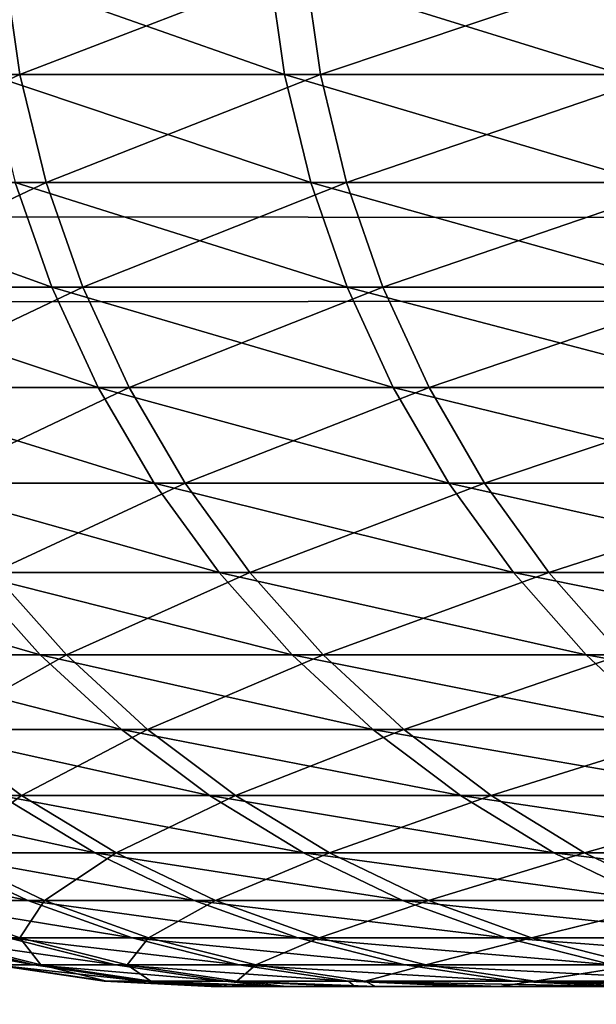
# Model space of a CAD drawing. Header units: millimetres. Extents: x -184 to 165, y -135 to 242.
# Tile 819 of 1056: x -108.592 to -108.465, y 0.196 to 0.414. Entities that reach past the tile are written whole.
import ezdxf

# ---------------------------------------------------------------- set-up
doc = ezdxf.new("R2010")
doc.units = ezdxf.units.MM
doc.header["$LTSCALE"] = 41.718519
for name, color, linetype in [('384', 7, 'CONTINUOUS'), ('386', 7, 'CONTINUOUS'), ('428', 7, 'CONTINUOUS'), ('440', 7, 'CONTINUOUS')]:
    doc.layers.add(name, color=color, linetype=linetype)

msp = doc.modelspace()

# ---------------------------------------------------------------- linework, layer by layer
at = {"layer": '384', "linetype": 'CONTINUOUS'}
for points in [[(-166.96832, 0.7076, 60), (-30.3233, 0.42605, 60), (-167.27284, 0.29533, 60), (-166.96832, 0.7076, 60)], [(-30.3233, 0.42605, 60), (-29.9692, -0.05802, 60), (-167.27284, 0.29533, 60), (-30.3233, 0.42605, 60)], [(-167.27284, 0.29533, 60), (-29.9692, -0.05802, 60), (-167.57487, -0.11876, 60), (-167.27284, 0.29533, 60)]]:
    msp.add_3dface(points, dxfattribs=at)
at = {"layer": '386', "linetype": 'CONTINUOUS'}
for points in [[(-30.22716, 0.29533, 63), (-30.53168, 0.7076, 63), (-167.1767, 0.42605, 63), (-30.22716, 0.29533, 63)], [(-30.22716, 0.29533, 63), (-167.1767, 0.42605, 63), (-167.5308, -0.05802, 63), (-30.22716, 0.29533, 63)], [(-29.92513, -0.11876, 63), (-30.22716, 0.29533, 63), (-167.5308, -0.05802, 63), (-29.92513, -0.11876, 63)]]:
    msp.add_3dface(points, dxfattribs=at)
at = {"layer": '428', "linetype": 'CONTINUOUS'}
for points in [[(-108.64926, 0.40154, -1.70212), (-108.59567, 0.42584, -2.00534), (-108.59217, 0.40154, -2.00462), (-108.64926, 0.40154, -1.70212)], [(-108.53718, 0.42584, 2.27242), (-108.60254, 0.42584, 1.97149), (-108.5337, 0.40154, 2.27161), (-108.53718, 0.42584, 2.27242)], [(-108.5337, 0.40154, 2.27161), (-108.60254, 0.42584, 1.97149), (-108.59904, 0.40154, 1.97078), (-108.5337, 0.40154, 2.27161)], [(-108.59567, 0.42584, -2.00534), (-108.52927, 0.42584, -2.30605), (-108.59217, 0.40154, -2.00462), (-108.59567, 0.42584, -2.00534)], [(-108.59217, 0.40154, -2.00462), (-108.52927, 0.42584, -2.30605), (-108.5258, 0.40154, -2.30522), (-108.59217, 0.40154, -2.00462)], [(-108.46258, 0.42584, 2.5712), (-108.53718, 0.42584, 2.27242), (-108.45913, 0.40154, 2.57028), (-108.46258, 0.42584, 2.5712)], [(-108.45913, 0.40154, 2.57028), (-108.53718, 0.42584, 2.27242), (-108.5337, 0.40154, 2.27161), (-108.45913, 0.40154, 2.57028)], [(-108.52927, 0.42584, -2.30605), (-108.45364, 0.42584, -2.60457), (-108.5258, 0.40154, -2.30522), (-108.52927, 0.42584, -2.30605)], [(-108.5258, 0.40154, -2.30522), (-108.45364, 0.42584, -2.60457), (-108.45019, 0.40154, -2.60364), (-108.5258, 0.40154, -2.30522)], [(-108.64926, 0.40154, -1.70212), (-108.59217, 0.40154, -2.00462), (-108.64341, 0.37771, -1.70111), (-108.64926, 0.40154, -1.70212)], [(-108.64341, 0.37771, -1.70111), (-108.59217, 0.40154, -2.00462), (-108.58636, 0.37771, -2.00343), (-108.64341, 0.37771, -1.70111)], [(-108.5337, 0.40154, 2.27161), (-108.59904, 0.40154, 1.97078), (-108.52792, 0.37771, 2.27026), (-108.5337, 0.40154, 2.27161)], [(-108.52792, 0.37771, 2.27026), (-108.59904, 0.40154, 1.97078), (-108.59322, 0.37771, 1.96961), (-108.52792, 0.37771, 2.27026)], [(-108.59217, 0.40154, -2.00462), (-108.5258, 0.40154, -2.30522), (-108.58636, 0.37771, -2.00343), (-108.59217, 0.40154, -2.00462)], [(-108.58636, 0.37771, -2.00343), (-108.5258, 0.40154, -2.30522), (-108.52002, 0.37771, -2.30385), (-108.58636, 0.37771, -2.00343)], [(-108.45913, 0.40154, 2.57028), (-108.5337, 0.40154, 2.27161), (-108.45339, 0.37771, 2.56875), (-108.45913, 0.40154, 2.57028)], [(-108.45339, 0.37771, 2.56875), (-108.5337, 0.40154, 2.27161), (-108.52792, 0.37771, 2.27026), (-108.45339, 0.37771, 2.56875)], [(-108.5258, 0.40154, -2.30522), (-108.45019, 0.40154, -2.60364), (-108.52002, 0.37771, -2.30385), (-108.5258, 0.40154, -2.30522)], [(-108.52002, 0.37771, -2.30385), (-108.45019, 0.40154, -2.60364), (-108.44446, 0.37771, -2.60209), (-108.52002, 0.37771, -2.30385)], [(-108.59322, 0.37771, 1.96961), (-108.64923, 0.37771, 1.66709), (-108.58513, 0.35458, 1.96798), (-108.59322, 0.37771, 1.96961)], [(-108.58513, 0.35458, 1.96798), (-108.64923, 0.37771, 1.66709), (-108.6411, 0.35458, 1.66572), (-108.58513, 0.35458, 1.96798)], [(-108.64341, 0.37771, -1.70111), (-108.58636, 0.37771, -2.00343), (-108.63528, 0.35458, -1.69971), (-108.64341, 0.37771, -1.70111)], [(-108.63528, 0.35458, -1.69971), (-108.58636, 0.37771, -2.00343), (-108.57828, 0.35458, -2.00178), (-108.63528, 0.35458, -1.69971)], [(-108.52792, 0.37771, 2.27026), (-108.59322, 0.37771, 1.96961), (-108.51989, 0.35458, 2.26839), (-108.52792, 0.37771, 2.27026)], [(-108.51989, 0.35458, 2.26839), (-108.59322, 0.37771, 1.96961), (-108.58513, 0.35458, 1.96798), (-108.51989, 0.35458, 2.26839)], [(-108.58636, 0.37771, -2.00343), (-108.52002, 0.37771, -2.30385), (-108.57828, 0.35458, -2.00178), (-108.58636, 0.37771, -2.00343)], [(-108.57828, 0.35458, -2.00178), (-108.52002, 0.37771, -2.30385), (-108.51199, 0.35458, -2.30195), (-108.57828, 0.35458, -2.00178)], [(-108.45339, 0.37771, 2.56875), (-108.52792, 0.37771, 2.27026), (-108.44542, 0.35458, 2.56663), (-108.45339, 0.37771, 2.56875)], [(-108.44542, 0.35458, 2.56663), (-108.52792, 0.37771, 2.27026), (-108.51989, 0.35458, 2.26839), (-108.44542, 0.35458, 2.56663)], [(-108.52002, 0.37771, -2.30385), (-108.44446, 0.37771, -2.60209), (-108.51199, 0.35458, -2.30195), (-108.52002, 0.37771, -2.30385)], [(-108.51199, 0.35458, -2.30195), (-108.44446, 0.37771, -2.60209), (-108.4365, 0.35458, -2.59994), (-108.51199, 0.35458, -2.30195)], [(-108.58513, 0.35458, 1.96798), (-108.6411, 0.35458, 1.66572), (-108.57486, 0.33237, 1.96592), (-108.58513, 0.35458, 1.96798)], [(-108.57486, 0.33237, 1.96592), (-108.6411, 0.35458, 1.66572), (-108.63077, 0.33237, 1.66397), (-108.57486, 0.33237, 1.96592)], [(-108.63528, 0.35458, -1.69971), (-108.57828, 0.35458, -2.00178), (-108.62496, 0.33237, -1.69792), (-108.63528, 0.35458, -1.69971)], [(-108.62496, 0.33237, -1.69792), (-108.57828, 0.35458, -2.00178), (-108.56801, 0.33237, -1.99968), (-108.62496, 0.33237, -1.69792)], [(-108.51989, 0.35458, 2.26839), (-108.58513, 0.35458, 1.96798), (-108.50969, 0.33237, 2.266), (-108.51989, 0.35458, 2.26839)], [(-108.50969, 0.33237, 2.266), (-108.58513, 0.35458, 1.96798), (-108.57486, 0.33237, 1.96592), (-108.50969, 0.33237, 2.266)], [(-108.57828, 0.35458, -2.00178), (-108.51199, 0.35458, -2.30195), (-108.56801, 0.33237, -1.99968), (-108.57828, 0.35458, -2.00178)], [(-108.56801, 0.33237, -1.99968), (-108.51199, 0.35458, -2.30195), (-108.5018, 0.33237, -2.29954), (-108.56801, 0.33237, -1.99968)], [(-108.44542, 0.35458, 2.56663), (-108.51989, 0.35458, 2.26839), (-108.4353, 0.33237, 2.56394), (-108.44542, 0.35458, 2.56663)], [(-108.4353, 0.33237, 2.56394), (-108.51989, 0.35458, 2.26839), (-108.50969, 0.33237, 2.266), (-108.4353, 0.33237, 2.56394)], [(-108.51199, 0.35458, -2.30195), (-108.4365, 0.35458, -2.59994), (-108.5018, 0.33237, -2.29954), (-108.51199, 0.35458, -2.30195)], [(-108.5018, 0.33237, -2.29954), (-108.4365, 0.35458, -2.59994), (-108.42638, 0.33237, -2.59721), (-108.5018, 0.33237, -2.29954)], [(-108.57486, 0.33237, 1.96592), (-108.63077, 0.33237, 1.66397), (-108.5625, 0.31129, 1.96343), (-108.57486, 0.33237, 1.96592)], [(-108.5625, 0.31129, 1.96343), (-108.63077, 0.33237, 1.66397), (-108.61834, 0.31129, 1.66187), (-108.5625, 0.31129, 1.96343)], [(-108.62496, 0.33237, -1.69792), (-108.56801, 0.33237, -1.99968), (-108.61254, 0.31129, -1.69578), (-108.62496, 0.33237, -1.69792)], [(-108.61254, 0.31129, -1.69578), (-108.56801, 0.33237, -1.99968), (-108.55566, 0.31129, -1.99715), (-108.61254, 0.31129, -1.69578)], [(-108.50969, 0.33237, 2.266), (-108.57486, 0.33237, 1.96592), (-108.49741, 0.31129, 2.26314), (-108.50969, 0.33237, 2.266)], [(-108.49741, 0.31129, 2.26314), (-108.57486, 0.33237, 1.96592), (-108.5625, 0.31129, 1.96343), (-108.49741, 0.31129, 2.26314)], [(-108.56801, 0.33237, -1.99968), (-108.5018, 0.33237, -2.29954), (-108.55566, 0.31129, -1.99715), (-108.56801, 0.33237, -1.99968)], [(-108.55566, 0.31129, -1.99715), (-108.5018, 0.33237, -2.29954), (-108.48953, 0.31129, -2.29663), (-108.55566, 0.31129, -1.99715)], [(-108.4353, 0.33237, 2.56394), (-108.50969, 0.33237, 2.266), (-108.42312, 0.31129, 2.5607), (-108.4353, 0.33237, 2.56394)], [(-108.42312, 0.31129, 2.5607), (-108.50969, 0.33237, 2.266), (-108.49741, 0.31129, 2.26314), (-108.42312, 0.31129, 2.5607)], [(-108.5018, 0.33237, -2.29954), (-108.42638, 0.33237, -2.59721), (-108.48953, 0.31129, -2.29663), (-108.5018, 0.33237, -2.29954)], [(-108.48953, 0.31129, -2.29663), (-108.42638, 0.33237, -2.59721), (-108.41421, 0.31129, -2.59393), (-108.48953, 0.31129, -2.29663)], [(-108.5625, 0.31129, 1.96343), (-108.61834, 0.31129, 1.66187), (-108.54818, 0.29155, 1.96055), (-108.5625, 0.31129, 1.96343)], [(-108.54818, 0.29155, 1.96055), (-108.61834, 0.31129, 1.66187), (-108.60393, 0.29155, 1.65943), (-108.54818, 0.29155, 1.96055)], [(-108.61254, 0.31129, -1.69578), (-108.55566, 0.31129, -1.99715), (-108.59814, 0.29155, -1.69329), (-108.61254, 0.31129, -1.69578)], [(-108.59814, 0.29155, -1.69329), (-108.55566, 0.31129, -1.99715), (-108.54135, 0.29155, -1.99422), (-108.59814, 0.29155, -1.69329)], [(-108.49741, 0.31129, 2.26314), (-108.5625, 0.31129, 1.96343), (-108.48318, 0.29155, 2.25982), (-108.49741, 0.31129, 2.26314)], [(-108.48318, 0.29155, 2.25982), (-108.5625, 0.31129, 1.96343), (-108.54818, 0.29155, 1.96055), (-108.48318, 0.29155, 2.25982)], [(-108.55566, 0.31129, -1.99715), (-108.48953, 0.31129, -2.29663), (-108.54135, 0.29155, -1.99422), (-108.55566, 0.31129, -1.99715)], [(-108.54135, 0.29155, -1.99422), (-108.48953, 0.31129, -2.29663), (-108.47531, 0.29155, -2.29326), (-108.54135, 0.29155, -1.99422)], [(-108.42312, 0.31129, 2.5607), (-108.49741, 0.31129, 2.26314), (-108.409, 0.29155, 2.55694), (-108.42312, 0.31129, 2.5607)], [(-108.409, 0.29155, 2.55694), (-108.49741, 0.31129, 2.26314), (-108.48318, 0.29155, 2.25982), (-108.409, 0.29155, 2.55694)], [(-108.48953, 0.31129, -2.29663), (-108.41421, 0.31129, -2.59393), (-108.47531, 0.29155, -2.29326), (-108.48953, 0.31129, -2.29663)], [(-108.47531, 0.29155, -2.29326), (-108.41421, 0.31129, -2.59393), (-108.4001, 0.29155, -2.59012), (-108.47531, 0.29155, -2.29326)], [(-108.60393, 0.29155, 1.65943), (-108.65038, 0.29155, 1.35673), (-108.58768, 0.27334, 1.65668), (-108.60393, 0.29155, 1.65943)], [(-108.58768, 0.27334, 1.65668), (-108.65038, 0.29155, 1.35673), (-108.63406, 0.27334, 1.35448), (-108.58768, 0.27334, 1.65668)], [(-108.62932, 0.27334, -1.38845), (-108.59814, 0.29155, -1.69329), (-108.5819, 0.27334, -1.69048), (-108.62932, 0.27334, -1.38845)], [(-108.54818, 0.29155, 1.96055), (-108.60393, 0.29155, 1.65943), (-108.53202, 0.27334, 1.9573), (-108.54818, 0.29155, 1.96055)], [(-108.53202, 0.27334, 1.9573), (-108.60393, 0.29155, 1.65943), (-108.58768, 0.27334, 1.65668), (-108.53202, 0.27334, 1.9573)], [(-108.59814, 0.29155, -1.69329), (-108.54135, 0.29155, -1.99422), (-108.5819, 0.27334, -1.69048), (-108.59814, 0.29155, -1.69329)], [(-108.5819, 0.27334, -1.69048), (-108.54135, 0.29155, -1.99422), (-108.5252, 0.27334, -1.99091), (-108.5819, 0.27334, -1.69048)], [(-108.48318, 0.29155, 2.25982), (-108.54818, 0.29155, 1.96055), (-108.46713, 0.27334, 2.25607), (-108.48318, 0.29155, 2.25982)], [(-108.46713, 0.27334, 2.25607), (-108.54818, 0.29155, 1.96055), (-108.53202, 0.27334, 1.9573), (-108.46713, 0.27334, 2.25607)], [(-108.54135, 0.29155, -1.99422), (-108.47531, 0.29155, -2.29326), (-108.5252, 0.27334, -1.99091), (-108.54135, 0.29155, -1.99422)], [(-108.5252, 0.27334, -1.99091), (-108.47531, 0.29155, -2.29326), (-108.45928, 0.27334, -2.28946), (-108.5252, 0.27334, -1.99091)], [(-108.409, 0.29155, 2.55694), (-108.48318, 0.29155, 2.25982), (-108.39307, 0.27334, 2.5527), (-108.409, 0.29155, 2.55694)], [(-108.39307, 0.27334, 2.5527), (-108.48318, 0.29155, 2.25982), (-108.46713, 0.27334, 2.25607), (-108.39307, 0.27334, 2.5527)], [(-108.47531, 0.29155, -2.29326), (-108.4001, 0.29155, -2.59012), (-108.45928, 0.27334, -2.28946), (-108.47531, 0.29155, -2.29326)], [(-108.58768, 0.27334, 1.65668), (-108.63406, 0.27334, 1.35448), (-108.56975, 0.25684, 1.65364), (-108.58768, 0.27334, 1.65668)], [(-108.56975, 0.25684, 1.65364), (-108.63406, 0.27334, 1.35448), (-108.61604, 0.25684, 1.352), (-108.56975, 0.25684, 1.65364)], [(-108.62932, 0.27334, -1.38845), (-108.5819, 0.27334, -1.69048), (-108.61131, 0.25684, -1.3859), (-108.62932, 0.27334, -1.38845)], [(-108.61131, 0.25684, -1.3859), (-108.5819, 0.27334, -1.69048), (-108.56398, 0.25684, -1.68738), (-108.61131, 0.25684, -1.3859)], [(-108.53202, 0.27334, 1.9573), (-108.58768, 0.27334, 1.65668), (-108.51419, 0.25684, 1.95372), (-108.53202, 0.27334, 1.9573)], [(-108.51419, 0.25684, 1.95372), (-108.58768, 0.27334, 1.65668), (-108.56975, 0.25684, 1.65364), (-108.51419, 0.25684, 1.95372)], [(-108.5819, 0.27334, -1.69048), (-108.5252, 0.27334, -1.99091), (-108.56398, 0.25684, -1.68738), (-108.5819, 0.27334, -1.69048)], [(-108.56398, 0.25684, -1.68738), (-108.5252, 0.27334, -1.99091), (-108.50739, 0.25684, -1.98727), (-108.56398, 0.25684, -1.68738)], [(-108.46713, 0.27334, 2.25607), (-108.53202, 0.27334, 1.9573), (-108.44942, 0.25684, 2.25194), (-108.46713, 0.27334, 2.25607)], [(-108.44942, 0.25684, 2.25194), (-108.53202, 0.27334, 1.9573), (-108.51419, 0.25684, 1.95372), (-108.44942, 0.25684, 2.25194)], [(-108.5252, 0.27334, -1.99091), (-108.45928, 0.27334, -2.28946), (-108.50739, 0.25684, -1.98727), (-108.5252, 0.27334, -1.99091)], [(-108.50739, 0.25684, -1.98727), (-108.45928, 0.27334, -2.28946), (-108.44158, 0.25684, -2.28526), (-108.50739, 0.25684, -1.98727)], [(-108.39307, 0.27334, 2.5527), (-108.46713, 0.27334, 2.25607), (-108.3755, 0.25684, 2.54803), (-108.39307, 0.27334, 2.5527)], [(-108.3755, 0.25684, 2.54803), (-108.46713, 0.27334, 2.25607), (-108.44942, 0.25684, 2.25194), (-108.3755, 0.25684, 2.54803)], [(-108.62974, 0.2422, -1.08095), (-108.61131, 0.25684, -1.3859), (-108.59179, 0.2422, -1.38314), (-108.62974, 0.2422, -1.08095)], [(-108.56975, 0.25684, 1.65364), (-108.61604, 0.25684, 1.352), (-108.55031, 0.2422, 1.65035), (-108.56975, 0.25684, 1.65364)], [(-108.55031, 0.2422, 1.65035), (-108.61604, 0.25684, 1.352), (-108.59651, 0.2422, 1.34931), (-108.55031, 0.2422, 1.65035)], [(-108.61131, 0.25684, -1.3859), (-108.56398, 0.25684, -1.68738), (-108.59179, 0.2422, -1.38314), (-108.61131, 0.25684, -1.3859)], [(-108.59179, 0.2422, -1.38314), (-108.56398, 0.25684, -1.68738), (-108.54455, 0.2422, -1.68403), (-108.59179, 0.2422, -1.38314)], [(-108.51419, 0.25684, 1.95372), (-108.56975, 0.25684, 1.65364), (-108.49486, 0.2422, 1.94983), (-108.51419, 0.25684, 1.95372)], [(-108.49486, 0.2422, 1.94983), (-108.56975, 0.25684, 1.65364), (-108.55031, 0.2422, 1.65035), (-108.49486, 0.2422, 1.94983)], [(-108.56398, 0.25684, -1.68738), (-108.50739, 0.25684, -1.98727), (-108.54455, 0.2422, -1.68403), (-108.56398, 0.25684, -1.68738)], [(-108.54455, 0.2422, -1.68403), (-108.50739, 0.25684, -1.98727), (-108.48807, 0.2422, -1.98331), (-108.54455, 0.2422, -1.68403)], [(-108.44942, 0.25684, 2.25194), (-108.51419, 0.25684, 1.95372), (-108.43022, 0.2422, 2.24746), (-108.44942, 0.25684, 2.25194)], [(-108.43022, 0.2422, 2.24746), (-108.51419, 0.25684, 1.95372), (-108.49486, 0.2422, 1.94983), (-108.43022, 0.2422, 2.24746)], [(-108.50739, 0.25684, -1.98727), (-108.44158, 0.25684, -2.28526), (-108.48807, 0.2422, -1.98331), (-108.50739, 0.25684, -1.98727)], [(-108.48807, 0.2422, -1.98331), (-108.44158, 0.25684, -2.28526), (-108.4224, 0.2422, -2.28072), (-108.48807, 0.2422, -1.98331)], [(-108.59651, 0.2422, 1.34931), (-108.63341, 0.2422, 1.04698), (-108.57565, 0.22957, 1.34643), (-108.59651, 0.2422, 1.34931)], [(-108.57565, 0.22957, 1.34643), (-108.63341, 0.2422, 1.04698), (-108.61247, 0.22957, 1.04475), (-108.57565, 0.22957, 1.34643)], [(-108.62974, 0.2422, -1.08095), (-108.59179, 0.2422, -1.38314), (-108.60881, 0.22957, -1.07865), (-108.62974, 0.2422, -1.08095)], [(-108.60881, 0.22957, -1.07865), (-108.59179, 0.2422, -1.38314), (-108.57094, 0.22957, -1.3802), (-108.60881, 0.22957, -1.07865)], [(-108.55031, 0.2422, 1.65035), (-108.59651, 0.2422, 1.34931), (-108.52955, 0.22957, 1.64684), (-108.55031, 0.2422, 1.65035)], [(-108.52955, 0.22957, 1.64684), (-108.59651, 0.2422, 1.34931), (-108.57565, 0.22957, 1.34643), (-108.52955, 0.22957, 1.64684)], [(-108.59179, 0.2422, -1.38314), (-108.54455, 0.2422, -1.68403), (-108.57094, 0.22957, -1.3802), (-108.59179, 0.2422, -1.38314)], [(-108.57094, 0.22957, -1.3802), (-108.54455, 0.2422, -1.68403), (-108.5238, 0.22957, -1.68044), (-108.57094, 0.22957, -1.3802)], [(-108.49486, 0.2422, 1.94983), (-108.55031, 0.2422, 1.65035), (-108.47422, 0.22957, 1.94568), (-108.49486, 0.2422, 1.94983)], [(-108.47422, 0.22957, 1.94568), (-108.55031, 0.2422, 1.65035), (-108.52955, 0.22957, 1.64684), (-108.47422, 0.22957, 1.94568)], [(-108.54455, 0.2422, -1.68403), (-108.48807, 0.2422, -1.98331), (-108.5238, 0.22957, -1.68044), (-108.54455, 0.2422, -1.68403)], [(-108.5238, 0.22957, -1.68044), (-108.48807, 0.2422, -1.98331), (-108.46744, 0.22957, -1.97909), (-108.5238, 0.22957, -1.68044)], [(-108.43022, 0.2422, 2.24746), (-108.49486, 0.2422, 1.94983), (-108.40971, 0.22957, 2.24267), (-108.43022, 0.2422, 2.24746)], [(-108.40971, 0.22957, 2.24267), (-108.49486, 0.2422, 1.94983), (-108.47422, 0.22957, 1.94568), (-108.40971, 0.22957, 2.24267)], [(-108.48807, 0.2422, -1.98331), (-108.4224, 0.2422, -2.28072), (-108.46744, 0.22957, -1.97909), (-108.48807, 0.2422, -1.98331)], [(-108.46744, 0.22957, -1.97909), (-108.4224, 0.2422, -2.28072), (-108.40191, 0.22957, -2.27586), (-108.46744, 0.22957, -1.97909)], [(-108.61247, 0.22957, 1.04475), (-108.63999, 0.22957, 0.74208), (-108.5904, 0.21906, 1.0424), (-108.61247, 0.22957, 1.04475)], [(-108.5904, 0.21906, 1.0424), (-108.63999, 0.22957, 0.74208), (-108.61786, 0.21906, 0.74041), (-108.5904, 0.21906, 1.0424)], [(-108.61524, 0.21906, -0.77433), (-108.60881, 0.22957, -1.07865), (-108.58674, 0.21906, -1.07622), (-108.61524, 0.21906, -0.77433)], [(-108.57565, 0.22957, 1.34643), (-108.61247, 0.22957, 1.04475), (-108.55366, 0.21906, 1.3434), (-108.57565, 0.22957, 1.34643)], [(-108.55366, 0.21906, 1.3434), (-108.61247, 0.22957, 1.04475), (-108.5904, 0.21906, 1.0424), (-108.55366, 0.21906, 1.3434)], [(-108.60881, 0.22957, -1.07865), (-108.57094, 0.22957, -1.3802), (-108.58674, 0.21906, -1.07622), (-108.60881, 0.22957, -1.07865)], [(-108.58674, 0.21906, -1.07622), (-108.57094, 0.22957, -1.3802), (-108.54896, 0.21906, -1.37709), (-108.58674, 0.21906, -1.07622)], [(-108.52955, 0.22957, 1.64684), (-108.57565, 0.22957, 1.34643), (-108.50766, 0.21906, 1.64313), (-108.52955, 0.22957, 1.64684)], [(-108.50766, 0.21906, 1.64313), (-108.57565, 0.22957, 1.34643), (-108.55366, 0.21906, 1.3434), (-108.50766, 0.21906, 1.64313)], [(-108.57094, 0.22957, -1.3802), (-108.5238, 0.22957, -1.68044), (-108.54896, 0.21906, -1.37709), (-108.57094, 0.22957, -1.3802)], [(-108.54896, 0.21906, -1.37709), (-108.5238, 0.22957, -1.68044), (-108.50193, 0.21906, -1.67666), (-108.54896, 0.21906, -1.37709)], [(-108.47422, 0.22957, 1.94568), (-108.52955, 0.22957, 1.64684), (-108.45246, 0.21906, 1.9413), (-108.47422, 0.22957, 1.94568)], [(-108.45246, 0.21906, 1.9413), (-108.52955, 0.22957, 1.64684), (-108.50766, 0.21906, 1.64313), (-108.45246, 0.21906, 1.9413)], [(-108.5238, 0.22957, -1.68044), (-108.46744, 0.22957, -1.97909), (-108.50193, 0.21906, -1.67666), (-108.5238, 0.22957, -1.68044)], [(-108.50193, 0.21906, -1.67666), (-108.46744, 0.22957, -1.97909), (-108.44569, 0.21906, -1.97464), (-108.50193, 0.21906, -1.67666)], [(-108.40971, 0.22957, 2.24267), (-108.47422, 0.22957, 1.94568), (-108.3881, 0.21906, 2.23763), (-108.40971, 0.22957, 2.24267)], [(-108.3881, 0.21906, 2.23763), (-108.47422, 0.22957, 1.94568), (-108.45246, 0.21906, 1.9413), (-108.3881, 0.21906, 2.23763)], [(-108.46744, 0.22957, -1.97909), (-108.40191, 0.22957, -2.27586), (-108.44569, 0.21906, -1.97464), (-108.46744, 0.22957, -1.97909)], [(-108.5904, 0.21906, 1.0424), (-108.61786, 0.21906, 0.74041), (-108.56741, 0.21078, 1.03996), (-108.5904, 0.21906, 1.0424)], [(-108.56741, 0.21078, 1.03996), (-108.61786, 0.21906, 0.74041), (-108.5948, 0.21078, 0.73867), (-108.56741, 0.21078, 1.03996)], [(-108.61524, 0.21906, -0.77433), (-108.58674, 0.21906, -1.07622), (-108.59219, 0.21078, -0.77251), (-108.61524, 0.21906, -0.77433)], [(-108.61134, 0.21078, -0.47059), (-108.61524, 0.21906, -0.77433), (-108.59219, 0.21078, -0.77251), (-108.61134, 0.21078, -0.47059)], [(-108.59219, 0.21078, -0.77251), (-108.58674, 0.21906, -1.07622), (-108.56376, 0.21078, -1.07369), (-108.59219, 0.21078, -0.77251)], [(-108.55366, 0.21906, 1.3434), (-108.5904, 0.21906, 1.0424), (-108.53075, 0.21078, 1.34025), (-108.55366, 0.21906, 1.3434)], [(-108.53075, 0.21078, 1.34025), (-108.5904, 0.21906, 1.0424), (-108.56741, 0.21078, 1.03996), (-108.53075, 0.21078, 1.34025)], [(-108.58674, 0.21906, -1.07622), (-108.54896, 0.21906, -1.37709), (-108.56376, 0.21078, -1.07369), (-108.58674, 0.21906, -1.07622)], [(-108.56376, 0.21078, -1.07369), (-108.54896, 0.21906, -1.37709), (-108.52606, 0.21078, -1.37386), (-108.56376, 0.21078, -1.07369)], [(-108.50766, 0.21906, 1.64313), (-108.55366, 0.21906, 1.3434), (-108.48487, 0.21078, 1.63927), (-108.50766, 0.21906, 1.64313)], [(-108.48487, 0.21078, 1.63927), (-108.55366, 0.21906, 1.3434), (-108.53075, 0.21078, 1.34025), (-108.48487, 0.21078, 1.63927)], [(-108.54896, 0.21906, -1.37709), (-108.50193, 0.21906, -1.67666), (-108.52606, 0.21078, -1.37386), (-108.54896, 0.21906, -1.37709)], [(-108.52606, 0.21078, -1.37386), (-108.50193, 0.21906, -1.67666), (-108.47914, 0.21078, -1.67272), (-108.52606, 0.21078, -1.37386)], [(-108.45246, 0.21906, 1.9413), (-108.50766, 0.21906, 1.64313), (-108.42979, 0.21078, 1.93674), (-108.45246, 0.21906, 1.9413)], [(-108.42979, 0.21078, 1.93674), (-108.50766, 0.21906, 1.64313), (-108.48487, 0.21078, 1.63927), (-108.42979, 0.21078, 1.93674)], [(-108.50193, 0.21906, -1.67666), (-108.44569, 0.21906, -1.97464), (-108.47914, 0.21078, -1.67272), (-108.50193, 0.21906, -1.67666)], [(-108.47914, 0.21078, -1.67272), (-108.44569, 0.21906, -1.97464), (-108.42304, 0.21078, -1.97), (-108.47914, 0.21078, -1.67272)], [(-108.61291, 0.21078, 0.43669), (-108.6217, 0.21078, 0.1343), (-108.58911, 0.20481, 0.43563), (-108.61291, 0.21078, 0.43669)], [(-108.58911, 0.20481, 0.43563), (-108.6217, 0.21078, 0.1343), (-108.59788, 0.20481, 0.13397), (-108.58911, 0.20481, 0.43563)], [(-108.5948, 0.21078, 0.73867), (-108.61291, 0.21078, 0.43669), (-108.57105, 0.20481, 0.73688), (-108.5948, 0.21078, 0.73867)], [(-108.57105, 0.20481, 0.73688), (-108.61291, 0.21078, 0.43669), (-108.58911, 0.20481, 0.43563), (-108.57105, 0.20481, 0.73688)], [(-108.61134, 0.21078, -0.47059), (-108.59219, 0.21078, -0.77251), (-108.58754, 0.20481, -0.46945), (-108.61134, 0.21078, -0.47059)], [(-108.59736, 0.20481, -0.16782), (-108.61134, 0.21078, -0.47059), (-108.58754, 0.20481, -0.46945), (-108.59736, 0.20481, -0.16782)], [(-108.56741, 0.21078, 1.03996), (-108.5948, 0.21078, 0.73867), (-108.54372, 0.20481, 1.03743), (-108.56741, 0.21078, 1.03996)], [(-108.54372, 0.20481, 1.03743), (-108.5948, 0.21078, 0.73867), (-108.57105, 0.20481, 0.73688), (-108.54372, 0.20481, 1.03743)], [(-108.59219, 0.21078, -0.77251), (-108.56376, 0.21078, -1.07369), (-108.56845, 0.20481, -0.77064), (-108.59219, 0.21078, -0.77251)], [(-108.58754, 0.20481, -0.46945), (-108.59219, 0.21078, -0.77251), (-108.56845, 0.20481, -0.77064), (-108.58754, 0.20481, -0.46945)], [(-108.56845, 0.20481, -0.77064), (-108.56376, 0.21078, -1.07369), (-108.54008, 0.20481, -1.07109), (-108.56845, 0.20481, -0.77064)], [(-108.53075, 0.21078, 1.34025), (-108.56741, 0.21078, 1.03996), (-108.50715, 0.20481, 1.337), (-108.53075, 0.21078, 1.34025)], [(-108.50715, 0.20481, 1.337), (-108.56741, 0.21078, 1.03996), (-108.54372, 0.20481, 1.03743), (-108.50715, 0.20481, 1.337)], [(-108.56376, 0.21078, -1.07369), (-108.52606, 0.21078, -1.37386), (-108.54008, 0.20481, -1.07109), (-108.56376, 0.21078, -1.07369)], [(-108.54008, 0.20481, -1.07109), (-108.52606, 0.21078, -1.37386), (-108.50248, 0.20481, -1.37053), (-108.54008, 0.20481, -1.07109)], [(-108.48487, 0.21078, 1.63927), (-108.53075, 0.21078, 1.34025), (-108.46138, 0.20481, 1.6353), (-108.48487, 0.21078, 1.63927)], [(-108.46138, 0.20481, 1.6353), (-108.53075, 0.21078, 1.34025), (-108.50715, 0.20481, 1.337), (-108.46138, 0.20481, 1.6353)], [(-108.52606, 0.21078, -1.37386), (-108.47914, 0.21078, -1.67272), (-108.50248, 0.20481, -1.37053), (-108.52606, 0.21078, -1.37386)], [(-108.50248, 0.20481, -1.37053), (-108.47914, 0.21078, -1.67272), (-108.45567, 0.20481, -1.66867), (-108.50248, 0.20481, -1.37053)], [(-108.42979, 0.21078, 1.93674), (-108.48487, 0.21078, 1.63927), (-108.40644, 0.20481, 1.93204), (-108.42979, 0.21078, 1.93674)], [(-108.40644, 0.20481, 1.93204), (-108.48487, 0.21078, 1.63927), (-108.46138, 0.20481, 1.6353), (-108.40644, 0.20481, 1.93204)], [(-108.47914, 0.21078, -1.67272), (-108.42304, 0.21078, -1.97), (-108.45567, 0.20481, -1.66867), (-108.47914, 0.21078, -1.67272)], [(-108.58911, 0.20481, 0.43563), (-108.59788, 0.20481, 0.13397), (-108.56484, 0.2012, 0.43455), (-108.58911, 0.20481, 0.43563)], [(-108.59788, 0.20481, 0.13397), (-108.59736, 0.20481, -0.16782), (-108.57359, 0.2012, 0.13364), (-108.59788, 0.20481, 0.13397)], [(-108.56484, 0.2012, 0.43455), (-108.59788, 0.20481, 0.13397), (-108.57359, 0.2012, 0.13364), (-108.56484, 0.2012, 0.43455)], [(-108.59736, 0.20481, -0.16782), (-108.58754, 0.20481, -0.46945), (-108.57307, 0.2012, -0.1674), (-108.59736, 0.20481, -0.16782)], [(-108.57359, 0.2012, 0.13364), (-108.59736, 0.20481, -0.16782), (-108.57307, 0.2012, -0.1674), (-108.57359, 0.2012, 0.13364)], [(-108.57105, 0.20481, 0.73688), (-108.58911, 0.20481, 0.43563), (-108.54683, 0.2012, 0.73506), (-108.57105, 0.20481, 0.73688)], [(-108.54683, 0.2012, 0.73506), (-108.58911, 0.20481, 0.43563), (-108.56484, 0.2012, 0.43455), (-108.54683, 0.2012, 0.73506)], [(-108.58754, 0.20481, -0.46945), (-108.56845, 0.20481, -0.77064), (-108.56328, 0.2012, -0.46829), (-108.58754, 0.20481, -0.46945)], [(-108.57307, 0.2012, -0.1674), (-108.58754, 0.20481, -0.46945), (-108.56328, 0.2012, -0.46829), (-108.57307, 0.2012, -0.1674)], [(-108.54372, 0.20481, 1.03743), (-108.57105, 0.20481, 0.73688), (-108.51957, 0.2012, 1.03486), (-108.54372, 0.20481, 1.03743)], [(-108.51957, 0.2012, 1.03486), (-108.57105, 0.20481, 0.73688), (-108.54683, 0.2012, 0.73506), (-108.51957, 0.2012, 1.03486)], [(-108.56845, 0.20481, -0.77064), (-108.54008, 0.20481, -1.07109), (-108.54423, 0.2012, -0.76873), (-108.56845, 0.20481, -0.77064)], [(-108.56328, 0.2012, -0.46829), (-108.56845, 0.20481, -0.77064), (-108.54423, 0.2012, -0.76873), (-108.56328, 0.2012, -0.46829)], [(-108.54423, 0.2012, -0.76873), (-108.54008, 0.20481, -1.07109), (-108.51593, 0.2012, -1.06843), (-108.54423, 0.2012, -0.76873)], [(-108.50715, 0.20481, 1.337), (-108.54372, 0.20481, 1.03743), (-108.48309, 0.2012, 1.33368), (-108.50715, 0.20481, 1.337)], [(-108.48309, 0.2012, 1.33368), (-108.54372, 0.20481, 1.03743), (-108.51957, 0.2012, 1.03486), (-108.48309, 0.2012, 1.33368)], [(-108.54008, 0.20481, -1.07109), (-108.50248, 0.20481, -1.37053), (-108.51593, 0.2012, -1.06843), (-108.54008, 0.20481, -1.07109)], [(-108.51593, 0.2012, -1.06843), (-108.50248, 0.20481, -1.37053), (-108.47842, 0.2012, -1.36713), (-108.51593, 0.2012, -1.06843)], [(-108.46138, 0.20481, 1.6353), (-108.50715, 0.20481, 1.337), (-108.43743, 0.2012, 1.63124), (-108.46138, 0.20481, 1.6353)], [(-108.43743, 0.2012, 1.63124), (-108.50715, 0.20481, 1.337), (-108.48309, 0.2012, 1.33368), (-108.43743, 0.2012, 1.63124)], [(-108.50248, 0.20481, -1.37053), (-108.45567, 0.20481, -1.66867), (-108.47842, 0.2012, -1.36713), (-108.50248, 0.20481, -1.37053)], [(-108.47842, 0.2012, -1.36713), (-108.45567, 0.20481, -1.66867), (-108.43173, 0.2012, -1.66453), (-108.47842, 0.2012, -1.36713)], [(-108.56484, 0.2012, 0.43455), (-108.57359, 0.2012, 0.13364), (-108.54694, 0.2, 0.24435), (-108.56484, 0.2012, 0.43455)], [(-108.57359, 0.2012, 0.13364), (-108.57307, 0.2012, -0.1674), (-108.54996, 0.2, -0.02728), (-108.57359, 0.2012, 0.13364)], [(-108.54694, 0.2, 0.24435), (-108.57359, 0.2012, 0.13364), (-108.54996, 0.2, -0.02728), (-108.54694, 0.2, 0.24435)], [(-108.57307, 0.2012, -0.1674), (-108.56328, 0.2012, -0.46829), (-108.54542, 0.2, -0.29897), (-108.57307, 0.2012, -0.1674)], [(-108.54996, 0.2, -0.02728), (-108.57307, 0.2012, -0.1674), (-108.54542, 0.2, -0.29897), (-108.54996, 0.2, -0.02728)], [(-108.54683, 0.2012, 0.73506), (-108.56484, 0.2012, 0.43455), (-108.53635, 0.2, 0.51574), (-108.54683, 0.2012, 0.73506)], [(-108.53635, 0.2, 0.51574), (-108.56484, 0.2012, 0.43455), (-108.54694, 0.2, 0.24435), (-108.53635, 0.2, 0.51574)], [(-108.56328, 0.2012, -0.46829), (-108.54423, 0.2012, -0.76873), (-108.53329, 0.2, -0.57051), (-108.56328, 0.2012, -0.46829)], [(-108.54542, 0.2, -0.29897), (-108.56328, 0.2012, -0.46829), (-108.53329, 0.2, -0.57051), (-108.54542, 0.2, -0.29897)], [(-108.51957, 0.2012, 1.03486), (-108.54683, 0.2012, 0.73506), (-108.51821, 0.2, 0.78668), (-108.51957, 0.2012, 1.03486)], [(-108.51821, 0.2, 0.78668), (-108.54683, 0.2012, 0.73506), (-108.53635, 0.2, 0.51574), (-108.51821, 0.2, 0.78668)], [(-108.54423, 0.2012, -0.76873), (-108.51593, 0.2012, -1.06843), (-108.5136, 0.2, -0.84173), (-108.54423, 0.2012, -0.76873)], [(-108.53329, 0.2, -0.57051), (-108.54423, 0.2012, -0.76873), (-108.5136, 0.2, -0.84173), (-108.53329, 0.2, -0.57051)], [(-108.48309, 0.2012, 1.33368), (-108.51957, 0.2012, 1.03486), (-108.45934, 0.2, 1.3265), (-108.48309, 0.2012, 1.33368)], [(-108.45934, 0.2, 1.3265), (-108.51957, 0.2012, 1.03486), (-108.49254, 0.2, 1.057), (-108.45934, 0.2, 1.3265)], [(-108.49254, 0.2, 1.057), (-108.51957, 0.2012, 1.03486), (-108.51821, 0.2, 0.78668), (-108.49254, 0.2, 1.057)], [(-108.51593, 0.2012, -1.06843), (-108.47842, 0.2012, -1.36713), (-108.48633, 0.2, -1.11241), (-108.51593, 0.2012, -1.06843)], [(-108.5136, 0.2, -0.84173), (-108.51593, 0.2012, -1.06843), (-108.48633, 0.2, -1.11241), (-108.5136, 0.2, -0.84173)], [(-108.48633, 0.2, -1.11241), (-108.47842, 0.2012, -1.36713), (-108.4515, 0.2, -1.38238), (-108.48633, 0.2, -1.11241)], [(-108.43743, 0.2012, 1.63124), (-108.48309, 0.2012, 1.33368), (-108.41865, 0.2, 1.59499), (-108.43743, 0.2012, 1.63124)], [(-108.41865, 0.2, 1.59499), (-108.48309, 0.2012, 1.33368), (-108.45934, 0.2, 1.3265), (-108.41865, 0.2, 1.59499)], [(-108.47842, 0.2012, -1.36713), (-108.43173, 0.2012, -1.66453), (-108.4515, 0.2, -1.38238), (-108.47842, 0.2012, -1.36713)]]:
    msp.add_3dface(points, dxfattribs=at)
at = {"layer": '440', "linetype": 'CONTINUOUS'}
for points in [[(-108.54694, 0.2, 0.24435), (-108.54996, 0.2, -0.02728), (-103.35811, 0.2, -8.61894), (-108.54694, 0.2, 0.24435)], [(-108.54996, 0.2, -0.02728), (-108.54542, 0.2, -0.29897), (-103.61009, 0.2, -8.48089), (-108.54996, 0.2, -0.02728)], [(-108.54996, 0.2, -0.02728), (-103.61009, 0.2, -8.48089), (-103.35811, 0.2, -8.61894), (-108.54996, 0.2, -0.02728)], [(-108.53635, 0.2, 0.51574), (-108.54694, 0.2, 0.24435), (-103.10149, 0.2, -8.74984), (-108.53635, 0.2, 0.51574)], [(-108.54694, 0.2, 0.24435), (-103.35811, 0.2, -8.61894), (-103.10149, 0.2, -8.74984), (-108.54694, 0.2, 0.24435)], [(-108.54542, 0.2, -0.29897), (-108.53329, 0.2, -0.57051), (-103.85725, 0.2, -8.33587), (-108.54542, 0.2, -0.29897)], [(-108.54542, 0.2, -0.29897), (-103.85725, 0.2, -8.33587), (-103.61009, 0.2, -8.48089), (-108.54542, 0.2, -0.29897)], [(-108.51821, 0.2, 0.78668), (-108.53635, 0.2, 0.51574), (-102.84039, 0.2, -8.87343), (-108.51821, 0.2, 0.78668)], [(-108.53635, 0.2, 0.51574), (-103.10149, 0.2, -8.74984), (-102.84039, 0.2, -8.87343), (-108.53635, 0.2, 0.51574)], [(-108.53329, 0.2, -0.57051), (-108.5136, 0.2, -0.84173), (-104.09943, 0.2, -8.18404), (-108.53329, 0.2, -0.57051)], [(-108.53329, 0.2, -0.57051), (-104.09943, 0.2, -8.18404), (-103.85725, 0.2, -8.33587), (-108.53329, 0.2, -0.57051)], [(-108.49254, 0.2, 1.057), (-108.51821, 0.2, 0.78668), (-102.575, 0.2, -8.98954), (-108.49254, 0.2, 1.057)], [(-108.51821, 0.2, 0.78668), (-102.84039, 0.2, -8.87343), (-102.575, 0.2, -8.98954), (-108.51821, 0.2, 0.78668)], [(-108.5136, 0.2, -0.84173), (-108.48633, 0.2, -1.11241), (-104.09943, 0.2, -8.18404), (-108.5136, 0.2, -0.84173)], [(-108.45934, 0.2, 1.3265), (-108.49254, 0.2, 1.057), (-102.30552, 0.2, -9.09801), (-108.45934, 0.2, 1.3265)], [(-108.49254, 0.2, 1.057), (-102.575, 0.2, -8.98954), (-102.30552, 0.2, -9.09801), (-108.49254, 0.2, 1.057)], [(-108.48633, 0.2, -1.11241), (-108.4515, 0.2, -1.38238), (-104.33646, 0.2, -8.02559), (-108.48633, 0.2, -1.11241)], [(-108.48633, 0.2, -1.11241), (-104.33646, 0.2, -8.02559), (-104.09943, 0.2, -8.18404), (-108.48633, 0.2, -1.11241)]]:
    msp.add_3dface(points, dxfattribs=at)

doc.saveas('drawing.dxf')
